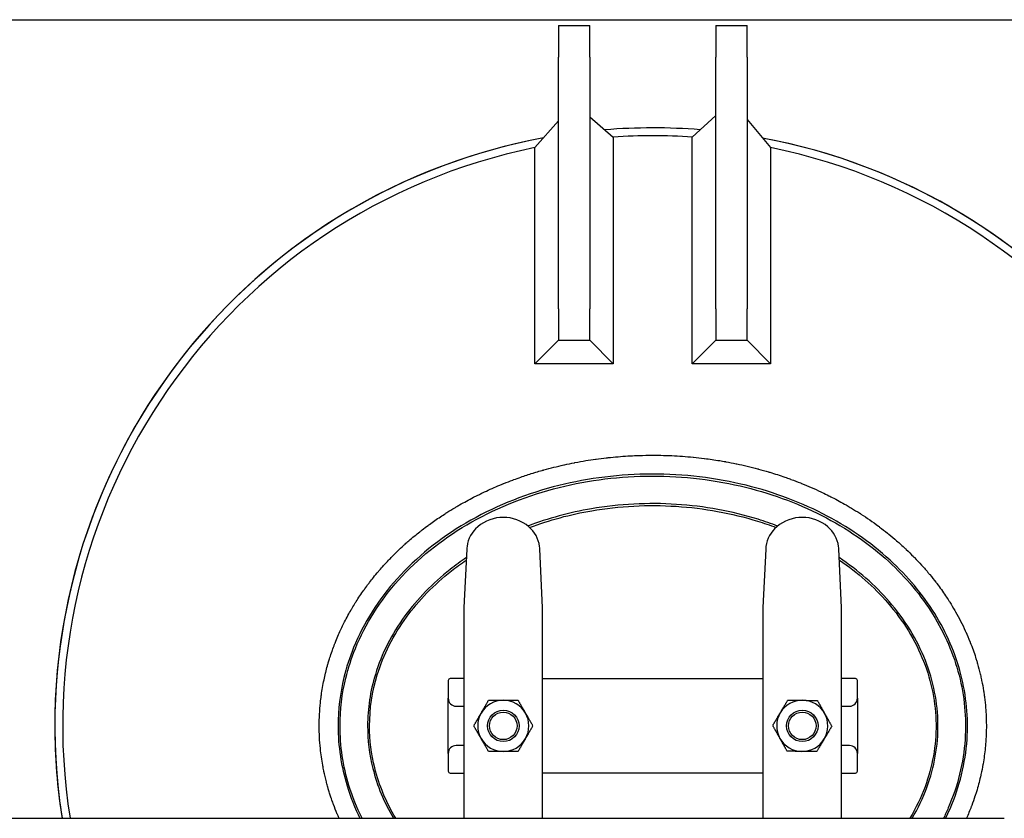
# Model space of a CAD drawing. Header units: inches. Extents: x 18 to 846, y -67 to 561.
# Tile 553 of 656: x 710 to 742, y 230 to 255. Entities that reach past the tile are written whole.
import ezdxf

# ---------------------------------------------------------------- set-up
doc = ezdxf.new("R2010")
doc.units = ezdxf.units.IN
doc.header["$LTSCALE"] = 24
doc.header["$MEASUREMENT"] = 0
doc.layers.add('Visible (ANSI)', color=7, linetype='Continuous', lineweight=30)

msp = doc.modelspace()

# ---------------------------------------------------------------- linework, layer by layer
at = {"layer": 'Visible (ANSI)'}
for p, q in [((697.7058, 255.16786), (764.0808, 255.16786)), ((727.5808, 254.98036), (727.5808, 253.98036)), ((727.5808, 254.98036), (728.5808, 254.98036)), ((728.5808, 253.98036), (728.5808, 254.98036)), ((732.5808, 254.98036), (732.5808, 253.98036)), ((732.5808, 254.98036), (733.5808, 254.98036)), ((733.5808, 253.98036), (733.5808, 254.98036)), ((727.5808, 245.98036), (727.5808, 253.98036)), ((728.5808, 253.98036), (728.5808, 245.98036)), ((732.5808, 245.98036), (732.5808, 253.98036)), ((733.5808, 253.98036), (733.5808, 245.98036)), ((727.5808, 251.95198), (726.83675, 251.10275)), ((728.5808, 252.0816), (729.32486, 251.43825)), ((732.5808, 252.1227), (731.83608, 251.4383)), ((733.5808, 251.99335), (734.32553, 251.10261)), ((731.83608, 244.23564), (731.83608, 251.4383)), ((726.83675, 244.23631), (726.83675, 251.10275)), ((734.32553, 251.10261), (734.32553, 244.23564)), ((727.5808, 245.98036), (727.5808, 244.98036)), ((728.5808, 244.98036), (728.5808, 245.98036)), ((732.5808, 245.98036), (732.5808, 244.98036)), ((733.5808, 244.98036), (733.5808, 245.98036)), ((727.5808, 244.98036), (726.83675, 244.23631)), ((727.5808, 244.98036), (728.5808, 244.98036)), ((728.5808, 244.98036), (729.32486, 244.23631)), ((732.5808, 244.98036), (731.83608, 244.23564)), ((732.5808, 244.98036), (733.5808, 244.98036)), ((733.5808, 244.98036), (734.32553, 244.23564)), ((729.32486, 244.23631), (726.83675, 244.23631)), ((734.32553, 244.23564), (731.83608, 244.23564)), ((724.66935, 238.34304), (724.5808, 236.49178)), ((727.0808, 236.49178), (726.99226, 238.34304)), ((734.16935, 238.34304), (734.0808, 236.49178)), ((736.5808, 236.49178), (736.49226, 238.34304)), ((724.5808, 236.49178), (724.5808, 234.53141)), ((727.0808, 234.53141), (727.0808, 236.49178)), ((734.0808, 236.49178), (734.0808, 234.53141)), ((736.5808, 234.53141), (736.5808, 236.49178)), ((724.5808, 234.53141), (724.5808, 230.92932)), ((727.0808, 230.92932), (727.0808, 234.53141)), ((734.0808, 234.53141), (734.0808, 230.92932)), ((736.5808, 230.92932), (736.5808, 234.53141)), ((724.0808, 234.16786), (724.0808, 233.60536)), ((724.5808, 234.23036), (724.1433, 234.23036)), ((727.0808, 234.23036), (734.0808, 234.23036)), ((737.0183, 234.23036), (736.5808, 234.23036)), ((737.0808, 233.60536), (737.0808, 234.16786)), ((724.0808, 231.85536), (724.0808, 233.60536)), ((737.0808, 233.60536), (737.0808, 231.85536)), ((724.3308, 233.35536), (724.5808, 233.35536)), ((736.5808, 233.35536), (736.8308, 233.35536)), ((724.0808, 231.85536), (724.0808, 231.29286)), ((724.5808, 232.10536), (724.3308, 232.10536)), ((736.8308, 232.10536), (736.5808, 232.10536)), ((737.0808, 231.29286), (737.0808, 231.85536)), ((724.1433, 231.23036), (724.5808, 231.23036)), ((734.0808, 231.23036), (727.0808, 231.23036)), ((736.5808, 231.23036), (737.0183, 231.23036)), ((724.5808, 230.92932), (724.5808, 229.79286)), ((727.0808, 229.79286), (727.0808, 230.92932)), ((734.0808, 230.92932), (734.0808, 229.79286)), ((736.5808, 229.79286), (736.5808, 230.92932)), ((664.0008, 229.79286), (741.7508, 229.79286))]:
    msp.add_line(p, q, dxfattribs=at)
for centre, radius in [((725.8308, 232.73036), 0.50016), ((725.8308, 232.73036), 0.5), ((725.8308, 232.73036), 0.4375), ((735.3308, 232.73036), 0.50016), ((735.3308, 232.73036), 0.5), ((735.3308, 232.73036), 0.4375)]:
    msp.add_circle(centre, radius, dxfattribs=at)
for centre, radius, start, end in [((730.5808, 232.73036), 19, 85.448117, 94.597836), ((730.5808, 232.73036), 19, 85.448117, 94.597836), ((730.5808, 232.73036), 19, 100.538275, 188.893904), ((730.5808, 232.73036), 19, 100.538275, 180), ((730.5808, 232.73036), 18.75, 86.161293, 93.840753), ((730.5808, 232.73036), 19, 358, 79.414979), ((730.5808, 232.73036), 19, 0, 79.414979), ((730.5808, 232.73036), 18.75, 101.518427, 189.01347), ((730.5808, 232.73036), 18.75, 350.98653, 78.47949), ((725.8308, 238.10536), 1.25, 49.428759, 130.571241), ((735.3308, 238.10536), 1.25, 49.428759, 130.571241), ((725.66821, 238.29526), 1, 130.571241, 172.034452), ((725.9934, 238.29526), 1, 7.965548, 49.428759), ((735.16821, 238.29526), 1, 130.571241, 172.034452), ((735.4934, 238.29526), 1, 7.965548, 49.428759), ((724.1433, 234.16786), 0.0625, 90, 180), ((737.0183, 234.16786), 0.0625, 0, 90), ((724.3308, 233.60536), 0.25, 180, 270), ((725.8308, 232.73036), 0.8125, 90, 150), ((725.8308, 232.73036), 0.8125, 30, 90), ((735.3308, 232.73036), 0.8125, 89.252043, 149.252043), ((735.3308, 232.73036), 0.8125, 29.252043, 89.252043), ((736.8308, 233.60536), 0.25, 270, 0), ((725.8308, 232.73036), 0.8125, 150, 210), ((725.8308, 232.73036), 0.8125, 330, 30), ((735.3308, 232.73036), 0.8125, 149.252043, 209.252043), ((735.3308, 232.73036), 0.8125, 329.252043, 29.252043), ((730.5808, 232.73036), 19, 180, 188.893904), ((725.8308, 232.73036), 0.8125, 210, 270), ((725.8308, 232.73036), 0.8125, 270, 330), ((735.3308, 232.73036), 0.8125, 209.252043, 269.252043), ((735.3308, 232.73036), 0.8125, 269.252043, 329.252043), ((724.3308, 231.85536), 0.25, 90, 180), ((736.8308, 231.85536), 0.25, 0, 90), ((724.1433, 231.29286), 0.0625, 180, 270), ((737.0183, 231.29286), 0.0625, 270, 0)]:
    msp.add_arc(centre, radius, start, end, dxfattribs=at)
for points, knots in [([(729.32486, 251.43825), (729.32486, 251.43825), (729.32486, 251.38757), (729.32486, 251.18837), (729.32486, 251.03948), (729.32486, 250.44359), (729.32486, 249.85917), (729.32486, 247.95563), (729.32486, 246.26484), (729.32486, 244.23631)], [-34.0633885, -34.0633885, -34.0633885, -34.0633885, -29.95603258, -29.95603258, -25.75656749, -25.75656749, -16.71650541, -16.71650541, -0.05386964, -0.05386964, -0.05386964, -0.05386964]), ([(719.98127, 232.73036), (719.98127, 232.97517), (719.99421, 233.222), (720.01967, 233.46521), (720.02759, 233.54086), (720.03672, 233.61627), (720.04704, 233.69142), (720.04771, 233.69627), (720.04838, 233.70112), (720.04905, 233.70597), (720.07184, 233.86944), (720.10028, 234.03168), (720.13418, 234.19253), (720.14898, 234.26278), (720.16487, 234.33294), (720.1818, 234.40287), (720.18362, 234.41038), (720.18546, 234.41789), (720.1873, 234.4254), (720.20469, 234.49621), (720.22316, 234.56678), (720.24267, 234.63701), (720.24502, 234.64547), (720.24739, 234.65393), (720.24977, 234.66238), (720.25892, 234.69484), (720.26828, 234.72723), (720.27787, 234.75952), (720.29177, 234.80637), (720.30612, 234.85303), (720.32092, 234.89946), (720.34222, 234.96632), (720.36452, 235.03302), (720.38778, 235.09943), (720.39139, 235.10972), (720.39501, 235.11999), (720.39866, 235.13026), (720.42213, 235.19631), (720.44653, 235.26204), (720.47182, 235.32732), (720.47608, 235.33831), (720.48036, 235.34929), (720.48466, 235.36025), (720.51401, 235.43497), (720.5445, 235.50907), (720.57603, 235.58238), (720.60383, 235.64705), (720.63258, 235.71144), (720.66225, 235.77548), (720.66777, 235.78739), (720.67332, 235.79928), (720.67889, 235.81117), (720.70789, 235.87294), (720.73774, 235.93437), (720.76839, 235.9954), (720.7746, 236.00776), (720.78085, 236.02011), (720.78712, 236.03244), (720.82229, 236.10154), (720.85851, 236.17013), (720.89565, 236.23804), (720.93021, 236.30123), (720.96562, 236.36391), (721.00185, 236.42607), (721.0095, 236.43921), (721.0172, 236.45233), (721.02493, 236.46542), (721.05889, 236.52292), (721.09354, 236.57996), (721.12887, 236.63652), (721.1372, 236.64985), (721.14556, 236.66315), (721.15396, 236.67643), (721.19328, 236.73858), (721.23342, 236.80014), (721.27434, 236.8611), (721.31628, 236.9236), (721.35912, 236.98557), (721.40278, 237.04694), (721.41231, 237.06033), (721.42187, 237.07368), (721.43147, 237.08701), (721.47016, 237.14071), (721.50947, 237.19394), (721.54937, 237.24665), (721.5595, 237.26004), (721.56966, 237.27339), (721.57987, 237.28671), (721.62081, 237.34014), (721.66235, 237.39304), (721.70441, 237.44534), (721.75565, 237.50904), (721.80789, 237.57213), (721.86102, 237.63449), (721.87225, 237.64767), (721.88352, 237.66082), (721.89483, 237.67393), (721.93794, 237.72393), (721.98162, 237.77344), (722.02578, 237.8224), (722.03008, 237.82716), (722.03439, 237.83193), (722.0387, 237.83669), (722.04613, 237.84488), (722.05357, 237.85307), (722.06103, 237.86123), (722.10054, 237.90451), (722.14042, 237.94735), (722.18063, 237.9897), (722.26131, 238.07469), (722.34389, 238.15835), (722.42799, 238.24036), (722.4406, 238.25266), (722.45325, 238.26493), (722.46593, 238.27715), (722.53275, 238.34157), (722.60048, 238.40493), (722.66893, 238.46711), (722.67848, 238.47578), (722.68805, 238.48444), (722.69762, 238.49306), (722.70107, 238.49617), (722.70453, 238.49928), (722.70798, 238.50238), (722.74921, 238.53942), (722.79081, 238.57613), (722.83273, 238.61249), (722.9453, 238.71011), (723.06034, 238.80526), (723.17712, 238.89749), (723.19064, 238.90817), (723.20419, 238.91881), (723.21776, 238.92941), (723.22832, 238.93766), (723.23889, 238.94588), (723.24947, 238.95408), (723.31357, 239.00374), (723.37833, 239.05266), (723.44367, 239.10079), (723.45731, 239.11084), (723.47097, 239.12085), (723.48466, 239.13082), (723.59874, 239.21397), (723.71454, 239.29471), (723.8316, 239.37285), (723.88732, 239.41003), (723.94344, 239.44671), (723.99993, 239.48287), (724.01352, 239.49157), (724.02714, 239.50024), (724.04078, 239.50888), (724.12282, 239.56086), (724.20559, 239.61171), (724.28894, 239.66137), (724.30244, 239.66941), (724.31595, 239.67742), (724.32948, 239.6854), (724.36613, 239.70702), (724.40289, 239.72841), (724.43974, 239.74957), (724.58674, 239.83396), (724.73609, 239.9151), (724.88696, 239.99266), (724.89994, 239.99933), (724.91294, 240.00598), (724.92595, 240.0126), (724.94492, 240.02226), (724.96392, 240.03187), (724.98294, 240.04142), (725.01202, 240.05601), (725.04115, 240.07048), (725.07033, 240.08481), (725.11183, 240.10519), (725.15349, 240.12533), (725.19528, 240.14522), (725.20784, 240.1512), (725.22041, 240.15716), (725.23299, 240.16309), (725.39377, 240.2389), (725.55647, 240.311), (725.72029, 240.37917), (725.75263, 240.39263), (725.78503, 240.40595), (725.8175, 240.41912), (725.82912, 240.42383), (725.84074, 240.42852), (725.85237, 240.43319), (725.94456, 240.47025), (726.03727, 240.50616), (726.13038, 240.54088), (726.14145, 240.54501), (726.15253, 240.54913), (726.16361, 240.55322), (726.23772, 240.58061), (726.31208, 240.60725), (726.38663, 240.63315), (726.51331, 240.67714), (726.64081, 240.71905), (726.76891, 240.75883), (726.77871, 240.76187), (726.78851, 240.76491), (726.79832, 240.76792), (726.81931, 240.77439), (726.84032, 240.78079), (726.86135, 240.78714), (726.92953, 240.80773), (726.99788, 240.82772), (727.06635, 240.84711), (727.07554, 240.84971), (727.08473, 240.8523), (727.09393, 240.85488), (727.10301, 240.85743), (727.11209, 240.85996), (727.12117, 240.86249), (727.3306, 240.92075), (727.54174, 240.97355), (727.75384, 241.02081), (727.75472, 241.02101), (727.75561, 241.02121), (727.7565, 241.02141), (727.76315, 241.02289), (727.7698, 241.02436), (727.77645, 241.02583), (727.88004, 241.04872), (727.98393, 241.07031), (728.08808, 241.0906), (728.0948, 241.09191), (728.10152, 241.09321), (728.10825, 241.09451), (728.22353, 241.11678), (728.33911, 241.13745), (728.4549, 241.15654), (728.55755, 241.17346), (728.66044, 241.18914), (728.7635, 241.20358), (728.76846, 241.20427), (728.77343, 241.20496), (728.77839, 241.20565), (728.88677, 241.22071), (728.99534, 241.23439), (729.10401, 241.2467), (729.10807, 241.24716), (729.11213, 241.24761), (729.11619, 241.24807), (729.13077, 241.24971), (729.14536, 241.25132), (729.15995, 241.25291), (729.37038, 241.27582), (729.58144, 241.29362), (729.79286, 241.3063), (729.79503, 241.30643), (729.7972, 241.30656), (729.79937, 241.30669), (729.8227, 241.30808), (729.84602, 241.3094), (729.86935, 241.31067), (729.95959, 241.31555), (730.05001, 241.31951), (730.14054, 241.32254), (730.14176, 241.32258), (730.14299, 241.32262), (730.14422, 241.32266), (730.28965, 241.32749), (730.43532, 241.3299), (730.5808, 241.3299)], [0.713977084, 0.713977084, 0.713977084, 0.713977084, 0.725846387, 0.725846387, 0.725846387, 0.729538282, 0.729538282, 0.729538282, 0.729776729, 0.729776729, 0.729776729, 0.737811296, 0.737811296, 0.737811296, 0.741320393, 0.741320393, 0.741320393, 0.741697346, 0.741697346, 0.741697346, 0.745252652, 0.745252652, 0.745252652, 0.745681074, 0.745681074, 0.745681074, 0.747326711, 0.747326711, 0.747326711, 0.749713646, 0.749713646, 0.749713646, 0.753150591, 0.753150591, 0.753150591, 0.753682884, 0.753682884, 0.753682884, 0.757105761, 0.757105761, 0.757105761, 0.757681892, 0.757681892, 0.757681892, 0.761608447, 0.761608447, 0.761608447, 0.765071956, 0.765071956, 0.765071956, 0.765715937, 0.765715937, 0.765715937, 0.769063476, 0.769063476, 0.769063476, 0.76974159, 0.76974159, 0.76974159, 0.773542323, 0.773542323, 0.773542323, 0.77707933, 0.77707933, 0.77707933, 0.777827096, 0.777827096, 0.777827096, 0.781110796, 0.781110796, 0.781110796, 0.781884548, 0.781884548, 0.781884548, 0.785506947, 0.785506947, 0.785506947, 0.789220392, 0.789220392, 0.789220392, 0.790030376, 0.790030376, 0.790030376, 0.793293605, 0.793293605, 0.793293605, 0.79412219, 0.79412219, 0.79412219, 0.797447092, 0.797447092, 0.797447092, 0.801496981, 0.801496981, 0.801496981, 0.802353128, 0.802353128, 0.802353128, 0.805616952, 0.805616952, 0.805616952, 0.805934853, 0.805934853, 0.805934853, 0.806482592, 0.806482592, 0.806482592, 0.809385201, 0.809385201, 0.809385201, 0.815209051, 0.815209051, 0.815209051, 0.816082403, 0.816082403, 0.816082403, 0.820684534, 0.820684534, 0.820684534, 0.821326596, 0.821326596, 0.821326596, 0.821557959, 0.821557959, 0.821557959, 0.8243182, 0.8243182, 0.8243182, 0.831729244, 0.831729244, 0.831729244, 0.832587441, 0.832587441, 0.832587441, 0.833254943, 0.833254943, 0.833254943, 0.837297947, 0.837297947, 0.837297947, 0.83814178, 0.83814178, 0.83814178, 0.845175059, 0.845175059, 0.845175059, 0.848522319, 0.848522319, 0.848522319, 0.849328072, 0.849328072, 0.849328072, 0.85417499, 0.85417499, 0.85417499, 0.854959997, 0.854959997, 0.854959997, 0.857086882, 0.857086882, 0.857086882, 0.865571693, 0.865571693, 0.865571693, 0.86630189, 0.86630189, 0.86630189, 0.867367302, 0.867367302, 0.867367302, 0.868996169, 0.868996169, 0.868996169, 0.871313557, 0.871313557, 0.871313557, 0.872010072, 0.872010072, 0.872010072, 0.880908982, 0.880908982, 0.880908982, 0.882665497, 0.882665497, 0.882665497, 0.883293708, 0.883293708, 0.883293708, 0.888274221, 0.888274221, 0.888274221, 0.888866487, 0.888866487, 0.888866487, 0.892826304, 0.892826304, 0.892826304, 0.899554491, 0.899554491, 0.899554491, 0.900069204, 0.900069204, 0.900069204, 0.901171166, 0.901171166, 0.901171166, 0.904744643, 0.904744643, 0.904744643, 0.905224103, 0.905224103, 0.905224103, 0.905697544, 0.905697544, 0.905697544, 0.916611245, 0.916611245, 0.916611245, 0.916656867, 0.916656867, 0.916656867, 0.916999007, 0.916999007, 0.916999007, 0.922326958, 0.922326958, 0.922326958, 0.922670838, 0.922670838, 0.922670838, 0.928566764, 0.928566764, 0.928566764, 0.933794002, 0.933794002, 0.933794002, 0.934045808, 0.934045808, 0.934045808, 0.939541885, 0.939541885, 0.939541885, 0.939747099, 0.939747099, 0.939747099, 0.940484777, 0.940484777, 0.940484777, 0.951124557, 0.951124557, 0.951124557, 0.951233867, 0.951233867, 0.951233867, 0.952407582, 0.952407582, 0.952407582, 0.956947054, 0.956947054, 0.956947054, 0.957008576, 0.957008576, 0.957008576, 0.964301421, 0.964301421, 0.964301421, 0.964301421]), ([(730.5808, 241.3299), (730.66546, 241.3299), (730.75012, 241.32909), (730.83476, 241.32745), (730.83546, 241.32744), (730.83615, 241.32743), (730.83685, 241.32741), (730.95122, 241.32519), (731.06555, 241.32148), (731.1798, 241.31627), (731.18147, 241.3162), (731.18314, 241.31612), (731.1848, 241.31604), (731.41294, 241.30556), (731.64075, 241.28914), (731.86787, 241.26678), (731.87144, 241.26643), (731.875, 241.26608), (731.87857, 241.26572), (731.98928, 241.25473), (732.09981, 241.24233), (732.21017, 241.22851), (732.21468, 241.22794), (732.21919, 241.22737), (732.2237, 241.2268), (732.38499, 241.20643), (732.54595, 241.18303), (732.70642, 241.15659)], [0.964301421, 0.964301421, 0.964301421, 0.964301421, 0.9685452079, 0.9685452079, 0.9685452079, 0.9685801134, 0.9685801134, 0.9685801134, 0.9743145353, 0.9743145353, 0.9743145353, 0.9743982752, 0.9743982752, 0.9743982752, 0.9858494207, 0.9858494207, 0.9858494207, 0.9860291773, 0.9860291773, 0.9860291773, 0.9916117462, 0.9916117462, 0.9916117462, 0.9918398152, 0.9918398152, 0.9918398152, 1, 1, 1, 1]), ([(732.70642, 241.15659), (732.76766, 241.14649), (732.82884, 241.13596), (732.88996, 241.12497), (732.89621, 241.12385), (732.90247, 241.12272), (732.90872, 241.12159), (733.01498, 241.10233), (733.12103, 241.08172), (733.22683, 241.05976), (733.23387, 241.05829), (733.2409, 241.05683), (733.24794, 241.05535), (733.47057, 241.00874), (733.69202, 240.95614), (733.91181, 240.89753), (733.9204, 240.89524), (733.92898, 240.89294), (733.93756, 240.89063), (734.04503, 240.86173), (734.15211, 240.83139), (734.25872, 240.7996), (734.2681, 240.79681), (734.27748, 240.794), (734.28686, 240.79118), (734.29152, 240.78978), (734.29617, 240.78838), (734.30082, 240.78697), (734.46062, 240.73871), (734.61936, 240.68722), (734.77686, 240.63249), (734.83117, 240.61362), (734.88538, 240.59435), (734.93948, 240.57467), (734.95053, 240.57065), (734.96158, 240.56662), (734.97262, 240.56257), (735.07324, 240.52564), (735.17347, 240.48732), (735.27323, 240.4476), (735.28493, 240.44294), (735.29661, 240.43827), (735.30829, 240.43358), (735.51642, 240.34994), (735.72247, 240.26022), (735.9257, 240.16447), (735.93822, 240.15857), (735.95073, 240.15264), (735.96324, 240.1467), (736.03542, 240.11236), (736.10724, 240.07727), (736.17866, 240.04142), (736.20022, 240.0306), (736.22174, 240.01971), (736.24322, 240.00875), (736.25607, 240.00219), (736.26891, 239.99561), (736.28174, 239.98901), (736.43111, 239.91209), (736.57864, 239.83183), (736.72399, 239.74835), (736.76882, 239.7226), (736.81351, 239.69651), (736.85805, 239.67006), (736.87165, 239.66199), (736.88525, 239.65387), (736.89883, 239.64573), (736.98495, 239.59409), (737.07049, 239.54114), (737.15535, 239.48692), (737.16913, 239.47811), (737.18291, 239.46926), (737.19666, 239.46038), (737.3845, 239.33911), (737.56892, 239.21153), (737.7489, 239.07789), (737.76249, 239.06781), (737.77605, 239.05769), (737.78958, 239.04753), (737.87498, 238.98345), (737.95936, 238.918), (738.04261, 238.85123), (738.05597, 238.84052), (738.06929, 238.82978), (738.08258, 238.819), (738.16586, 238.75148), (738.24799, 238.68263), (738.32888, 238.61249), (738.37452, 238.5729), (738.41976, 238.53291), (738.46459, 238.49252), (738.50961, 238.45195), (738.55431, 238.41089), (738.59869, 238.36932), (738.6116, 238.35723), (738.62448, 238.34509), (738.63734, 238.33291), (738.71291, 238.26131), (738.78748, 238.18825), (738.86093, 238.11377), (738.87337, 238.10115), (738.88578, 238.0885), (738.89815, 238.0758), (738.97449, 237.99749), (739.04948, 237.91772), (739.12302, 237.83657), (739.20091, 237.75059), (739.27716, 237.66305), (739.35162, 237.57404), (739.36253, 237.561), (739.3734, 237.54793), (739.38423, 237.53483), (739.45046, 237.4547), (739.51523, 237.37341), (739.57844, 237.29102), (739.58851, 237.27789), (739.59855, 237.26473), (739.60855, 237.25154), (739.70472, 237.12465), (739.79719, 236.99521), (739.88566, 236.86351), (739.92163, 236.80996), (739.95704, 236.75588), (739.99186, 236.70129), (740.00039, 236.68792), (740.00888, 236.67452), (740.01733, 236.66109), (740.07256, 236.57337), (740.12626, 236.48435), (740.17831, 236.39409), (740.18587, 236.38098), (740.19339, 236.36784), (740.20089, 236.35468), (740.31255, 236.15845), (740.41654, 235.95615), (740.51134, 235.74949), (740.51669, 235.73782), (740.52202, 235.72614), (740.52731, 235.71445), (740.57236, 235.61491), (740.61522, 235.51453), (740.65582, 235.41345), (740.66011, 235.40276), (740.66438, 235.39206), (740.66862, 235.38135), (740.73103, 235.22387), (740.78792, 235.06471), (740.83913, 234.90436), (740.83961, 234.90284), (740.8401, 234.90133), (740.84058, 234.89982), (740.84359, 234.89038), (740.84658, 234.88092), (740.84955, 234.87146), (740.86115, 234.83454), (740.87247, 234.79749), (740.88351, 234.76032), (740.88688, 234.74897), (740.89022, 234.7376), (740.89354, 234.72623), (740.89617, 234.71719), (740.89879, 234.70814), (740.90139, 234.69909), (740.93221, 234.59185), (740.96064, 234.48366), (740.98658, 234.37466), (740.98843, 234.36685), (740.99028, 234.35904), (740.99211, 234.35123), (741.00413, 234.29999), (741.01559, 234.24857), (741.02649, 234.19699), (741.02798, 234.18997), (741.02945, 234.18294), (741.03092, 234.17591), (741.05418, 234.06422), (741.07482, 233.95177), (741.09277, 233.83869), (741.0936, 233.83346), (741.09443, 233.82823), (741.09524, 233.82299), (741.10381, 233.76826), (741.11173, 233.71339), (741.11903, 233.65839), (741.11959, 233.65411), (741.12015, 233.64984), (741.12071, 233.64557), (741.13586, 233.52966), (741.14817, 233.41319), (741.15758, 233.29631), (741.15777, 233.29397), (741.15796, 233.29163), (741.15814, 233.28929), (741.16276, 233.23125), (741.16666, 233.17306), (741.16984, 233.11494), (741.16992, 233.1135), (741.17, 233.11206), (741.17007, 233.11063), (741.17653, 232.99119), (741.17992, 232.87193), (741.18031, 232.75304), (741.18032, 232.74888), (741.18033, 232.74473), (741.18034, 232.74058), (741.18042, 232.68496), (741.17984, 232.62935), (741.1786, 232.57376), (741.17859, 232.57322), (741.17858, 232.57267), (741.17857, 232.57213), (741.1759, 232.45333), (741.17022, 232.33461), (741.16155, 232.21612), (741.16141, 232.21413), (741.16126, 232.21213), (741.16111, 232.21013), (741.15686, 232.15259), (741.15189, 232.09511), (741.14623, 232.03768), (741.14595, 232.03489), (741.14567, 232.03209), (741.14539, 232.02929), (741.1284, 231.85914), (741.10523, 231.68957), (741.07599, 231.52097), (741.07507, 231.51566), (741.07414, 231.51036), (741.07321, 231.50505), (741.05436, 231.39786), (741.03306, 231.29105), (741.00933, 231.18474), (741.00777, 231.17773), (741.00619, 231.17073), (741.00461, 231.16373), (740.96936, 231.008), (740.92883, 230.85311), (740.88356, 230.70058), (740.87098, 230.65822), (740.85804, 230.61602), (740.84474, 230.574), (740.83927, 230.55673), (740.83374, 230.53947), (740.82814, 230.52224), (740.82504, 230.51269), (740.82192, 230.50315), (740.81878, 230.49361), (740.78602, 230.39411), (740.75112, 230.29525), (740.71415, 230.19716), (740.71036, 230.1871), (740.70655, 230.17705), (740.70271, 230.167), (740.65457, 230.04093), (740.603, 229.91613), (740.5482, 229.79287)], [0, 0, 0, 0, 0.003114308, 0.003114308, 0.003114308, 0.00343307, 0.00343307, 0.00343307, 0.00884903, 0.00884903, 0.00884903, 0.009209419, 0.009209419, 0.009209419, 0.020610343, 0.020610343, 0.020610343, 0.021055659, 0.021055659, 0.021055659, 0.026633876, 0.026633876, 0.026633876, 0.02712496, 0.02712496, 0.02712496, 0.027368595, 0.027368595, 0.027368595, 0.035739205, 0.035739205, 0.035739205, 0.038625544, 0.038625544, 0.038625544, 0.039215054, 0.039215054, 0.039215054, 0.04458704, 0.04458704, 0.04458704, 0.045216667, 0.045216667, 0.045216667, 0.056436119, 0.056436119, 0.056436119, 0.057127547, 0.057127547, 0.057127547, 0.061119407, 0.061119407, 0.061119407, 0.062324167, 0.062324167, 0.062324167, 0.063044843, 0.063044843, 0.063044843, 0.071439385, 0.071439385, 0.071439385, 0.074028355, 0.074028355, 0.074028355, 0.074819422, 0.074819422, 0.074819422, 0.079835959, 0.079835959, 0.079835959, 0.080651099, 0.080651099, 0.080651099, 0.091784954, 0.091784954, 0.091784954, 0.092625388, 0.092625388, 0.092625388, 0.097928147, 0.097928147, 0.097928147, 0.098778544, 0.098778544, 0.098778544, 0.104106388, 0.104106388, 0.104106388, 0.107112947, 0.107112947, 0.107112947, 0.110131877, 0.110131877, 0.110131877, 0.111010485, 0.111010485, 0.111010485, 0.116174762, 0.116174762, 0.116174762, 0.117049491, 0.117049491, 0.117049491, 0.122445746, 0.122445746, 0.122445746, 0.128162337, 0.128162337, 0.128162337, 0.128999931, 0.128999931, 0.128999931, 0.134121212, 0.134121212, 0.134121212, 0.134937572, 0.134937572, 0.134937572, 0.142791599, 0.142791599, 0.142791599, 0.145984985, 0.145984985, 0.145984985, 0.146766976, 0.146766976, 0.146766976, 0.151873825, 0.151873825, 0.151873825, 0.152615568, 0.152615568, 0.152615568, 0.163672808, 0.163672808, 0.163672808, 0.164297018, 0.164297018, 0.164297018, 0.169612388, 0.169612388, 0.169612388, 0.170174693, 0.170174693, 0.170174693, 0.178443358, 0.178443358, 0.178443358, 0.178521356, 0.178521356, 0.178521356, 0.179008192, 0.179008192, 0.179008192, 0.180908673, 0.180908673, 0.180908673, 0.181489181, 0.181489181, 0.181489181, 0.181950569, 0.181950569, 0.181950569, 0.187415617, 0.187415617, 0.187415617, 0.187807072, 0.187807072, 0.187807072, 0.190373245, 0.190373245, 0.190373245, 0.190722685, 0.190722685, 0.190722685, 0.196274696, 0.196274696, 0.196274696, 0.196531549, 0.196531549, 0.196531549, 0.199217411, 0.199217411, 0.199217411, 0.199425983, 0.199425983, 0.199425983, 0.205083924, 0.205083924, 0.205083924, 0.205197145, 0.205197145, 0.205197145, 0.208006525, 0.208006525, 0.208006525, 0.208075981, 0.208075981, 0.208075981, 0.213849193, 0.213849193, 0.213849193, 0.214050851, 0.214050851, 0.214050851, 0.21675204, 0.21675204, 0.21675204, 0.216778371, 0.216778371, 0.216778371, 0.22255128, 0.22255128, 0.22255128, 0.222648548, 0.222648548, 0.222648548, 0.225452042, 0.225452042, 0.225452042, 0.225588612, 0.225588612, 0.225588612, 0.233897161, 0.233897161, 0.233897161, 0.234158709, 0.234158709, 0.234158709, 0.239443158, 0.239443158, 0.239443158, 0.239791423, 0.239791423, 0.239791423, 0.247537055, 0.247537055, 0.247537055, 0.24968808, 0.24968808, 0.24968808, 0.250572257, 0.250572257, 0.250572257, 0.251062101, 0.251062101, 0.251062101, 0.256172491, 0.256172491, 0.256172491, 0.256696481, 0.256696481, 0.256696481, 0.263275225, 0.263275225, 0.263275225, 0.263275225]), ([(739.88645, 229.79291), (739.93578, 229.89334), (739.98263, 229.99471), (740.33198, 230.80087), (740.51571, 231.54554), (740.61269, 232.98825), (740.54696, 233.68441), (740.19847, 235.03408), (739.91571, 235.68718), (739.15606, 236.91324), (738.67677, 237.48506), (737.49433, 238.5692), (736.77091, 239.06562), (735.17032, 239.88393), (734.29004, 240.20164), (732.39575, 240.64011), (731.37682, 240.7462), (729.36157, 240.71097), (728.36533, 240.5736), (726.4267, 240.05849), (725.48804, 239.67162), (723.81102, 238.6846), (723.06972, 238.08784), (721.86438, 236.74517), (721.39269, 236.00415), (720.94577, 234.90358), (720.84279, 234.58501), (720.6427, 233.75889), (720.5808, 233.24466), (720.5808, 232.73036)], [-3.50631611, -3.50631611, -3.50631611, -3.50631611, -3.466689, -3.466689, -3.19382672, -3.19382672, -2.94340155, -2.94340155, -2.69253339, -2.69253339, -2.43809371, -2.43809371, -2.15230182, -2.15230182, -1.86005026, -1.86005026, -1.54831825, -1.54831825, -1.24159364, -1.24159364, -0.92300776, -0.92300776, -0.60953006, -0.60953006, -0.30592245, -0.30592245, -0.18621098, -0.18621098, 0, 0, 0, 0]), ([(720.6433, 232.73036), (720.6433, 233.23966), (720.70459, 233.74892), (720.9028, 234.56724), (721.00482, 234.88287), (721.44771, 235.97353), (721.91537, 236.7084), (723.1116, 238.04094), (723.84784, 238.63374), (725.51454, 239.61469), (726.44796, 239.99947), (728.37637, 240.51187), (729.36763, 240.64857), (731.37286, 240.68363), (732.38674, 240.57804), (734.27118, 240.14185), (735.14665, 239.82584), (736.73778, 239.01237), (737.45653, 238.51907), (738.63059, 237.44261), (739.10613, 236.87516), (739.85943, 235.65935), (740.13959, 235.01211), (740.48481, 233.67512), (740.54988, 232.98576), (740.45384, 231.55701), (740.27191, 230.81943), (739.92163, 230.01112), (739.87065, 229.90147), (739.81675, 229.79292)], [0, 0, 0, 0, 0.18621098, 0.18621098, 0.30592245, 0.30592245, 0.60953006, 0.60953006, 0.92300776, 0.92300776, 1.24159364, 1.24159364, 1.54831825, 1.54831825, 1.86005026, 1.86005026, 2.15230182, 2.15230182, 2.43809371, 2.43809371, 2.69253339, 2.69253339, 2.94340155, 2.94340155, 3.19382672, 3.19382672, 3.466689, 3.466689, 3.50997256, 3.50997256, 3.50997256, 3.50997256]), ([(734.54844, 239.08022), (734.34554, 239.15723), (734.13897, 239.22834), (733.09892, 239.5505), (732.21968, 239.71126), (730.42781, 239.82695), (729.51513, 239.77922), (727.9343, 239.50801), (727.25529, 239.32377), (726.61314, 239.08026)], [1.116988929, 1.116988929, 1.116988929, 1.116988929, 1.191791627, 1.191791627, 1.487974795, 1.487974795, 1.7879037, 1.7879037, 2.024603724, 2.024603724, 2.024603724, 2.024603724]), ([(726.66744, 239.03395), (727.29622, 239.26998), (727.96035, 239.44906), (729.52082, 239.71679), (730.42864, 239.76427), (732.21085, 239.6492), (733.08528, 239.4893), (734.10819, 239.17244), (734.3028, 239.10581), (734.49414, 239.03392)], [-2.020635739, -2.020635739, -2.020635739, -2.020635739, -1.7879037, -1.7879037, -1.487974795, -1.487974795, -1.191791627, -1.191791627, -1.120956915, -1.120956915, -1.120956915, -1.120956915]), ([(726.66745, 239.03395), (727.29623, 239.26999), (727.96035, 239.44906), (729.52082, 239.71679), (730.42864, 239.76427), (732.21085, 239.6492), (733.08528, 239.4893), (734.10819, 239.17245), (734.30279, 239.10582), (734.49413, 239.03392)], [-2.020633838, -2.020633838, -2.020633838, -2.020633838, -1.7879037, -1.7879037, -1.487974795, -1.487974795, -1.191791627, -1.191791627, -1.120959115, -1.120959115, -1.120959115, -1.120959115]), ([(724.65661, 238.07535), (724.47865, 237.95562), (724.30664, 237.83048), (723.58264, 237.26075), (723.09843, 236.76353), (722.28144, 235.6452), (721.96363, 235.01748), (721.6013, 233.83172), (721.5183, 233.28106), (721.5183, 232.73036)], [2.284149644, 2.284149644, 2.284149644, 2.284149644, 2.362030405, 2.362030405, 2.624886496, 2.624886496, 2.90825932, 2.90825932, 3.141592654, 3.141592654, 3.141592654, 3.141592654]), ([(721.5808, 232.73036), (721.5808, 233.27481), (721.66284, 233.81923), (722.02126, 234.9922), (722.33577, 235.61361), (723.14531, 236.72176), (723.62547, 237.21493), (724.33206, 237.77094), (724.48989, 237.88644), (724.65287, 237.99736)], [-3.141592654, -3.141592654, -3.141592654, -3.141592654, -2.90825932, -2.90825932, -2.624886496, -2.624886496, -2.362030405, -2.362030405, -2.289839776, -2.289839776, -2.289839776, -2.289839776]), ([(721.5808, 232.73036), (721.5808, 233.27481), (721.66284, 233.81923), (722.02126, 234.9922), (722.33577, 235.61361), (723.14531, 236.72176), (723.62547, 237.21493), (724.33204, 237.77093), (724.48985, 237.88641), (724.65281, 237.99732)], [-3.141592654, -3.141592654, -3.141592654, -3.141592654, -2.90825932, -2.90825932, -2.624886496, -2.624886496, -2.362030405, -2.362030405, -2.289848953, -2.289848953, -2.289848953, -2.289848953]), ([(738.82245, 229.79292), (739.00907, 230.11104), (739.16553, 230.44004), (739.52974, 231.42637), (739.64923, 232.10372), (739.63684, 233.46604), (739.50164, 234.15077), (738.98043, 235.47265), (738.58991, 236.10851), (737.64247, 237.20094), (737.10812, 237.66936), (736.50504, 238.0754)], [-0.42808003, -0.42808003, -0.42808003, -0.42808003, -0.27967441, -0.27967441, 0.00707629, 0.00707629, 0.29756433, 0.29756433, 0.5934389, 0.5934389, 0.85744301, 0.85744301, 0.85744301, 0.85744301]), ([(736.50877, 237.9974), (737.09176, 237.60032), (737.60865, 237.14455), (738.53838, 236.07254), (738.92504, 235.44275), (739.44079, 234.13469), (739.57441, 233.45769), (739.58667, 232.11083), (739.46858, 231.44115), (739.1041, 230.45409), (738.94294, 230.11776), (738.74987, 229.79292)], [-0.85175288, -0.85175288, -0.85175288, -0.85175288, -0.5934389, -0.5934389, -0.29756433, -0.29756433, -0.00707629, -0.00707629, 0.27967441, 0.27967441, 0.43305182, 0.43305182, 0.43305182, 0.43305182]), ([(736.50879, 237.99738), (737.09178, 237.60031), (737.60865, 237.14454), (738.53838, 236.07254), (738.92504, 235.44275), (739.44079, 234.13469), (739.57441, 233.45769), (739.58667, 232.11083), (739.46858, 231.44115), (739.10409, 230.45407), (738.94292, 230.11773), (738.74984, 229.79286)], [-0.85174877, -0.85174877, -0.85174877, -0.85174877, -0.5934389, -0.5934389, -0.29756433, -0.29756433, -0.00707629, -0.00707629, 0.27967441, 0.27967441, 0.43305976, 0.43305976, 0.43305976, 0.43305976]), ([(720.61341, 229.79286), (720.59833, 229.82676), (720.58351, 229.86077), (720.56894, 229.89487), (720.56414, 229.90612), (720.55936, 229.91737), (720.55462, 229.92864), (720.51198, 230.02979), (720.47157, 230.13184), (720.43344, 230.23466), (720.42964, 230.2449), (720.42587, 230.25515), (720.42212, 230.26541), (720.40498, 230.31226), (720.38832, 230.35926), (720.37214, 230.40641), (720.36878, 230.41621), (720.36544, 230.42601), (720.36213, 230.43581), (720.34812, 230.47721), (720.33448, 230.51871), (720.32122, 230.56032), (720.30639, 230.60684), (720.292, 230.6536), (720.27806, 230.70057), (720.27283, 230.71817), (720.26767, 230.73579), (720.26258, 230.75345), (720.26, 230.76236), (720.25745, 230.77128), (720.25491, 230.78021), (720.24083, 230.82968), (720.22725, 230.87939), (720.21419, 230.92932), (720.21203, 230.93756), (720.20989, 230.9458), (720.20777, 230.95404), (720.17955, 231.06346), (720.15375, 231.17406), (720.1306, 231.28528), (720.12926, 231.29169), (720.12793, 231.29811), (720.12662, 231.30453), (720.11569, 231.35772), (720.10537, 231.41103), (720.09566, 231.46445), (720.09466, 231.46997), (720.09366, 231.47549), (720.09267, 231.48101), (720.06159, 231.65435), (720.03693, 231.82878), (720.01881, 232.00373), (720.01845, 232.00723), (720.01809, 232.01073), (720.01773, 232.01424), (719.99347, 232.25206), (719.98131, 232.49083), (719.98127, 232.72911), (719.98127, 232.72953), (719.98127, 232.72995), (719.98127, 232.73036)], [0.6649992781, 0.6649992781, 0.6649992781, 0.6649992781, 0.6668104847, 0.6668104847, 0.6668104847, 0.6674074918, 0.6674074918, 0.6674074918, 0.6727686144, 0.6727686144, 0.6727686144, 0.6733027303, 0.6733027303, 0.6733027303, 0.6757417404, 0.6757417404, 0.6757417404, 0.6762482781, 0.6762482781, 0.6762482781, 0.6783868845, 0.6783868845, 0.6783868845, 0.6807780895, 0.6807780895, 0.6807780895, 0.6816739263, 0.6816739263, 0.6816739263, 0.682125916, 0.682125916, 0.682125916, 0.6846314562, 0.6846314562, 0.6846314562, 0.6850445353, 0.6850445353, 0.6850445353, 0.6905267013, 0.6905267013, 0.6905267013, 0.6908429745, 0.6908429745, 0.6908429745, 0.6934633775, 0.6934633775, 0.6934633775, 0.6937341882, 0.6937341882, 0.6937341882, 0.7022340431, 0.7022340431, 0.7022340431, 0.7024040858, 0.7024040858, 0.7024040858, 0.7139568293, 0.7139568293, 0.7139568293, 0.7139770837, 0.7139770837, 0.7139770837, 0.7139770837]), ([(720.5808, 232.73036), (720.5808, 232.08657), (720.67806, 231.44297), (720.9749, 230.4705), (721.11142, 230.12664), (721.2752, 229.79295)], [-6.283185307, -6.283185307, -6.283185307, -6.283185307, -6.050085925, -6.050085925, -5.918461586, -5.918461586, -5.918461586, -5.918461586]), ([(721.34489, 229.79294), (721.17649, 230.13233), (721.03663, 230.48235), (720.73959, 231.45545), (720.6433, 232.09282), (720.6433, 232.73036)], [5.914805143, 5.914805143, 5.914805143, 5.914805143, 6.050085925, 6.050085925, 6.283185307, 6.283185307, 6.283185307, 6.283185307]), ([(721.5183, 232.73036), (721.5183, 232.27646), (721.57461, 231.82256), (721.8228, 230.83126), (722.04275, 230.29829), (722.33909, 229.79289)], [-3.141592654, -3.141592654, -3.141592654, -3.141592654, -2.949268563, -2.949268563, -2.713512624, -2.713512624, -2.713512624, -2.713512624]), ([(722.41166, 229.79288), (722.10874, 230.30277), (721.88478, 230.84104), (721.63646, 231.83286), (721.5808, 232.28161), (721.5808, 232.73036)], [2.708540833, 2.708540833, 2.708540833, 2.708540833, 2.949268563, 2.949268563, 3.141592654, 3.141592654, 3.141592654, 3.141592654]), ([(722.41167, 229.79286), (722.10874, 230.30276), (721.88478, 230.84103), (721.63646, 231.83286), (721.5808, 232.28161), (721.5808, 232.73036)], [2.708538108, 2.708538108, 2.708538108, 2.708538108, 2.949268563, 2.949268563, 3.141592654, 3.141592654, 3.141592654, 3.141592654])]:
    msp.add_open_spline(points, degree=3, knots=knots, dxfattribs=at)
for points in [[(724.67785, 238.43384), (724.67364, 238.40371), (724.6708, 238.3734), (724.66935, 238.34304)], [(726.99226, 238.34304), (726.99081, 238.37335), (726.98798, 238.40366), (726.98375, 238.43384)], [(734.17785, 238.43384), (734.17364, 238.40371), (734.1708, 238.3734), (734.16935, 238.34304)], [(736.49226, 238.34304), (736.49081, 238.37335), (736.48798, 238.40366), (736.48375, 238.43384)]]:
    msp.add_open_spline(points, degree=3, dxfattribs=at)
for points in [[(725.12716, 233.13661), (725.23601, 233.32516), (725.36171, 233.54286)], [(725.36171, 233.54286), (725.6131, 233.54286), (725.8308, 233.54286)], [(725.8308, 233.54286), (726.04851, 233.54286), (726.2999, 233.54286)], [(726.2999, 233.54286), (726.4256, 233.32516), (726.53445, 233.13661)], [(734.63252, 233.14577), (734.74383, 233.33287), (734.87235, 233.54892)], [(734.87235, 233.54892), (735.12372, 233.54564), (735.34141, 233.5428)], [(735.34141, 233.5428), (735.5591, 233.53995), (735.81047, 233.53667)], [(735.81047, 233.53667), (735.93331, 233.31734), (736.03969, 233.12739)], [(724.89261, 232.73036), (725.0183, 232.94807), (725.12716, 233.13661)], [(726.53445, 233.13661), (726.6433, 232.94807), (726.769, 232.73036)], [(734.39269, 232.74261), (734.52122, 232.95866), (734.63252, 233.14577)], [(736.03969, 233.12739), (736.14608, 232.93745), (736.26892, 232.71812)], [(725.12716, 232.32411), (725.0183, 232.51266), (724.89261, 232.73036)], [(726.769, 232.73036), (726.6433, 232.51266), (726.53445, 232.32411)], [(734.62192, 232.33333), (734.51553, 232.52328), (734.39269, 232.74261)], [(736.26892, 232.71812), (736.14039, 232.50207), (736.02909, 232.31496)], [(725.36171, 231.91786), (725.23601, 232.13557), (725.12716, 232.32411)], [(726.53445, 232.32411), (726.4256, 232.13557), (726.2999, 231.91786)], [(734.85114, 231.92406), (734.7283, 232.14339), (734.62192, 232.33333)], [(736.02909, 232.31496), (735.91778, 232.12786), (735.78926, 231.91181)], [(725.8308, 231.91786), (725.6131, 231.91786), (725.36171, 231.91786)], [(726.2999, 231.91786), (726.04851, 231.91786), (725.8308, 231.91786)], [(735.3202, 231.91793), (735.10251, 231.92078), (734.85114, 231.92406)], [(735.78926, 231.91181), (735.53789, 231.91509), (735.3202, 231.91793)]]:
    msp.add_rational_spline(points, [1, 1.0379548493, 1], degree=2, dxfattribs=at)

doc.saveas('drawing.dxf')
